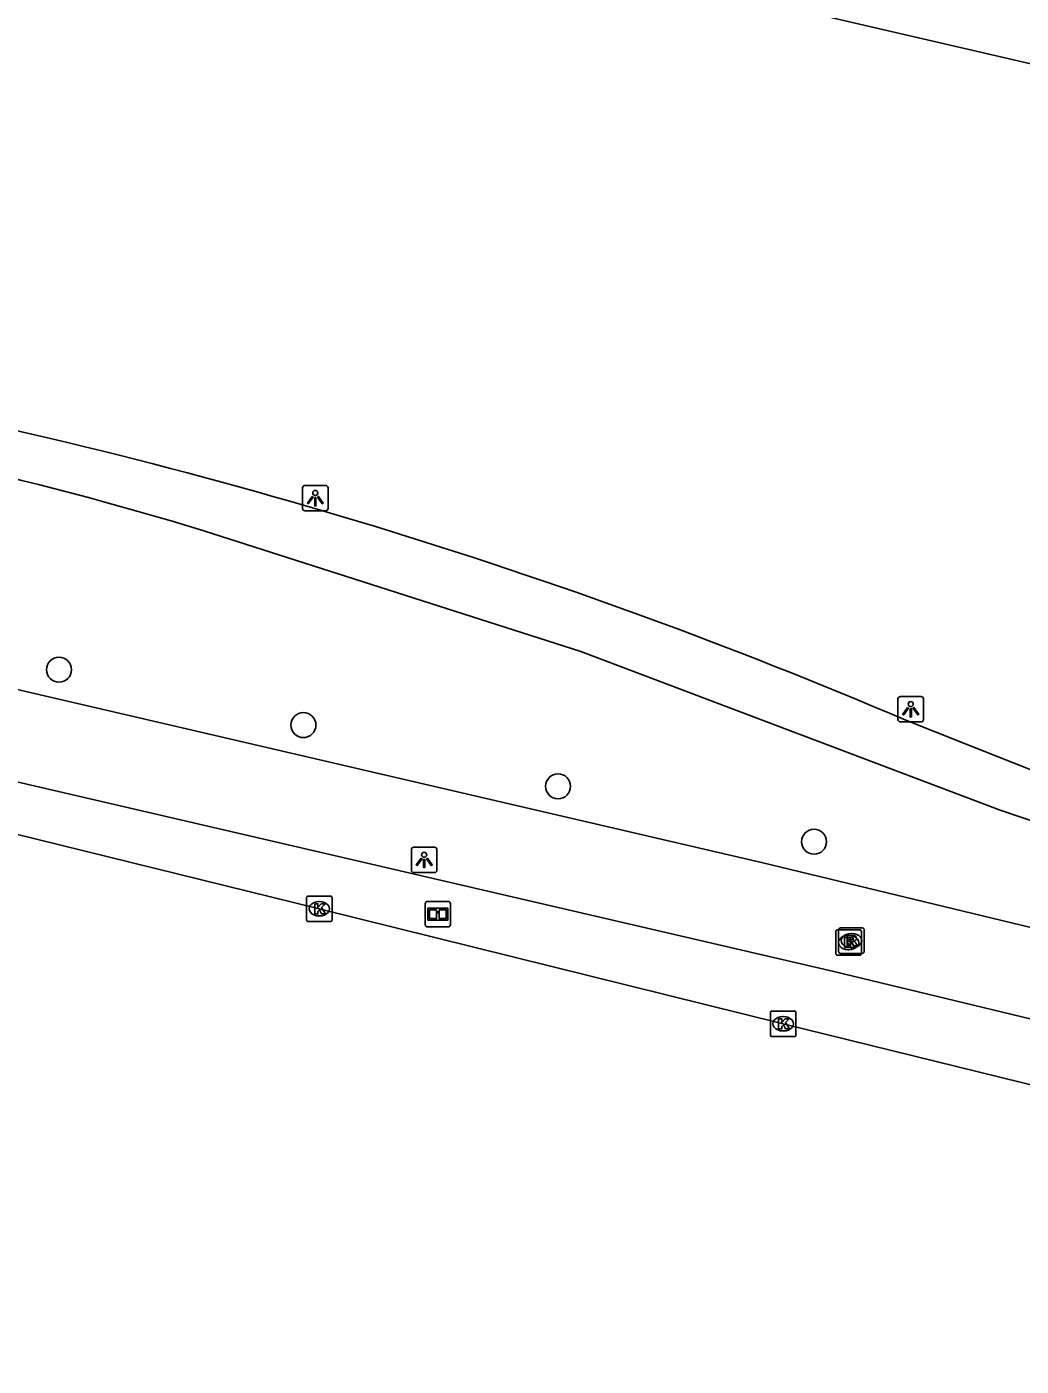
# Model space of a CAD drawing. Extents: x 161771 to 163125, y 382479 to 383177.
# Drawn here: x 162811.2 to 162850.1, y 382513.9 to 382566.3 of the extents above; entities that cross this region are included whole.
import ezdxf

# ---------------------------------------------------------------- set-up
doc = ezdxf.new("R2010")
doc.units = 0
for name, color, linetype in [('IMGEO_Boom', 7, 'Continuous'), ('IMGEO_Fietspad_gesloten', 7, 'Continuous'), ('IMGEO_Informatiebord', 7, 'Continuous'), ('IMGEO_Kolk', 7, 'Continuous'), ('IMGEO_Lichtpunt', 7, 'Continuous'), ('IMGEO_Rijbaan_lokaal_gesloten', 7, 'Continuous'), ('IMGEO_Rioolput', 7, 'Continuous'), ('IMGEO_Voetpad_halfverhard', 7, 'Continuous'), ('IMGEO_Voetpad_open', 7, 'Continuous')]:
    doc.layers.add(name, color=color, linetype=linetype)

msp = doc.modelspace()

# ---------------------------------------------------------------- linework, layer by layer
at = {"layer": 'IMGEO_Boom'}
for centre in [(162812.489, 382541.126), (162822.056, 382538.957), (162832.02, 382536.561), (162842.037, 382534.392)]:
    msp.add_circle(centre, 0.489, dxfattribs=at)
at = {"layer": 'IMGEO_Fietspad_gesloten'}
for points in [[(162872.732, 382525.672), (162839.985, 382533.585), (162810.244, 382540.493)], [(162809.367, 382537.079), (162842.808, 382529.309), (162865.155, 382523.928), (162898.695, 382515.739)]]:
    msp.add_lwpolyline(points, dxfattribs=at)
at = {"layer": 'IMGEO_Informatiebord'}
for p, q in [((162826.819, 382531.158), (162826.819, 382531.958)), ((162826.819, 382531.958), (162826.819, 382531.158)), ((162826.919, 382532.058), (162827.709, 382532.058)), ((162827.709, 382532.058), (162826.919, 382532.058)), ((162827.809, 382531.958), (162827.809, 382531.158)), ((162827.809, 382531.158), (162827.809, 382531.958)), ((162827.709, 382531.058), (162826.919, 382531.058)), ((162826.919, 382531.058), (162827.709, 382531.058))]:
    msp.add_line(p, q, dxfattribs=at)
for points in [[(162826.92, 382531.79), (162827.708, 382531.79), (162827.708, 382531.326), (162826.92, 382531.326), (162826.92, 382531.79)], [(162826.985, 382531.725), (162826.985, 382531.391), (162827.26, 382531.391), (162827.261, 382531.604), (162827.365, 382531.605), (162827.366, 382531.391), (162827.643, 382531.391), (162827.643, 382531.725), (162827.367, 382531.725), (162827.367, 382531.645), (162827.261, 382531.645), (162827.261, 382531.725), (162826.985, 382531.725)]]:
    msp.add_lwpolyline(points, dxfattribs=at)
for centre, start, end in [((162826.919, 382531.958), 90, 180), ((162826.919, 382531.958), 90, 180), ((162827.709, 382531.958), 0, 90), ((162827.709, 382531.958), 360, 90), ((162826.919, 382531.158), 180, 270), ((162826.919, 382531.158), 180, 270), ((162827.709, 382531.158), 270, 0), ((162827.709, 382531.158), 270, 0)]:
    msp.add_arc(centre, 0.1, start, end, dxfattribs=at)
at = {"layer": 'IMGEO_Kolk'}
for p, q in [((162822.175, 382531.342), (162822.175, 382532.194)), ((162822.25, 382532.268), (162823.102, 382532.268)), ((162822.663, 382532.048), (162822.688, 382532.048)), ((162823.176, 382532.194), (162823.176, 382531.342)), ((162822.686, 382531.488), (162822.661, 382531.488)), ((162823.102, 382531.268), (162822.25, 382531.268)), ((162840.328, 382526.842), (162840.328, 382527.694)), ((162840.403, 382527.768), (162841.255, 382527.768)), ((162841.329, 382527.694), (162841.329, 382526.842)), ((162840.816, 382527.548), (162840.841, 382527.548)), ((162841.255, 382526.768), (162840.403, 382526.768)), ((162840.839, 382526.988), (162840.814, 382526.988))]:
    msp.add_line(p, q, dxfattribs=at)
for points in [[(162822.175, 382531.342), (162822.175, 382532.194)], [(162822.25, 382532.268), (162823.102, 382532.268)], [(162822.496, 382531.968), (162822.619, 382531.968), (162822.619, 382531.817), (162822.749, 382531.968), (162822.913, 382531.968), (162822.767, 382531.817), (162822.92, 382531.568), (162822.768, 382531.568), (162822.683, 382531.732), (162822.619, 382531.665), (162822.619, 382531.568), (162822.496, 382531.568), (162822.496, 382531.968)], [(162823.176, 382532.194), (162823.176, 382531.342)], [(162823.102, 382531.268), (162822.25, 382531.268)], [(162840.328, 382526.842), (162840.328, 382527.694)], [(162840.403, 382527.768), (162841.255, 382527.768)], [(162841.329, 382527.694), (162841.329, 382526.842)], [(162840.649, 382527.468), (162840.772, 382527.468), (162840.772, 382527.317), (162840.902, 382527.468), (162841.066, 382527.468), (162840.92, 382527.317), (162841.073, 382527.068), (162840.921, 382527.068), (162840.836, 382527.232), (162840.772, 382527.165), (162840.772, 382527.068), (162840.649, 382527.068), (162840.649, 382527.468)], [(162841.255, 382526.768), (162840.403, 382526.768)]]:
    msp.add_lwpolyline(points, dxfattribs=at)
for centre, start, end in [((162822.252, 382532.192), 91.552, 178.448), ((162822.252, 382532.192), 91.552, 178.448), ((162823.1, 382532.192), 1.552, 88.448), ((162823.1, 382532.192), 1.552, 88.448), ((162822.252, 382531.344), 181.552, 268.448), ((162822.252, 382531.344), 181.552, 268.448), ((162823.1, 382531.344), 271.552, 358.448), ((162823.1, 382531.344), 271.552, 358.448), ((162840.405, 382527.692), 91.552, 178.448), ((162840.405, 382527.692), 91.552, 178.448), ((162841.253, 382527.692), 1.552, 88.448), ((162841.253, 382527.692), 1.552, 88.448), ((162840.405, 382526.844), 181.552, 268.448), ((162840.405, 382526.844), 181.552, 268.448), ((162841.253, 382526.844), 271.552, 358.448), ((162841.253, 382526.844), 271.552, 358.448)]:
    msp.add_arc(centre, 0.0765, start, end, dxfattribs=at)
for centre, major_axis, ratio, start_param, end_param in [((162822.662, 382531.768), (-0.387, 0.002), 0.722429, 4.712389, 7.853982), ((162822.687, 382531.768), (-0.39, 0.002), 0.717154, 1.570796, 4.712389), ((162840.815, 382527.268), (-0.387, 0.002), 0.722429, 4.712389, 7.853982), ((162840.84, 382527.268), (-0.39, 0.002), 0.717154, 1.570796, 4.712389)]:
    msp.add_ellipse(centre, major_axis=major_axis, ratio=ratio, start_param=start_param, end_param=end_param, dxfattribs=at)
at = {"layer": 'IMGEO_Lichtpunt'}
for p, q in [((162822.021, 382548.244), (162822.021, 382547.437)), ((162822.021, 382548.244), (162822.021, 382547.437)), ((162822.923, 382548.339), (162822.115, 382548.339)), ((162822.923, 382548.339), (162822.115, 382548.339)), ((162823.017, 382547.437), (162823.017, 382548.244)), ((162823.017, 382547.437), (162823.017, 382548.244)), ((162822.115, 382547.343), (162822.923, 382547.343)), ((162822.115, 382547.343), (162822.923, 382547.343)), ((162845.322, 382539.981), (162845.322, 382539.174)), ((162845.322, 382539.981), (162845.322, 382539.174)), ((162846.224, 382540.076), (162845.416, 382540.076)), ((162846.224, 382540.076), (162845.416, 382540.076)), ((162846.318, 382539.174), (162846.318, 382539.981)), ((162846.318, 382539.174), (162846.318, 382539.981)), ((162845.416, 382539.08), (162846.224, 382539.08)), ((162845.416, 382539.08), (162846.224, 382539.08)), ((162826.282, 382534.084), (162826.282, 382533.277)), ((162826.282, 382534.084), (162826.282, 382533.277)), ((162827.184, 382534.179), (162826.376, 382534.179)), ((162827.184, 382534.179), (162826.376, 382534.179)), ((162827.278, 382533.277), (162827.278, 382534.084)), ((162827.278, 382533.277), (162827.278, 382534.084)), ((162826.376, 382533.183), (162827.184, 382533.183)), ((162826.376, 382533.183), (162827.184, 382533.183))]:
    msp.add_line(p, q, dxfattribs=at)
for points in [[(162822.395, 382547.908), (162822.434, 382547.88), (162822.246, 382547.618), (162822.208, 382547.645), (162822.395, 382547.908)], [(162822.497, 382547.86), (162822.544, 382547.86), (162822.544, 382547.538), (162822.497, 382547.538), (162822.497, 382547.86)], [(162822.607, 382547.88), (162822.645, 382547.907), (162822.832, 382547.645), (162822.793, 382547.617), (162822.607, 382547.88)], [(162845.696, 382539.645), (162845.735, 382539.617), (162845.547, 382539.355), (162845.509, 382539.382), (162845.696, 382539.645)], [(162845.798, 382539.597), (162845.845, 382539.597), (162845.845, 382539.275), (162845.798, 382539.275), (162845.798, 382539.597)], [(162845.908, 382539.617), (162845.946, 382539.644), (162846.133, 382539.382), (162846.094, 382539.354), (162845.908, 382539.617)], [(162826.656, 382533.748), (162826.695, 382533.72), (162826.507, 382533.458), (162826.469, 382533.485), (162826.656, 382533.748)], [(162826.758, 382533.7), (162826.805, 382533.7), (162826.805, 382533.378), (162826.758, 382533.378), (162826.758, 382533.7)], [(162826.868, 382533.72), (162826.906, 382533.747), (162827.093, 382533.485), (162827.054, 382533.457), (162826.868, 382533.72)]]:
    msp.add_lwpolyline(points, dxfattribs=at)
for centre in [(162822.52, 382548.042), (162845.821, 382539.779), (162826.781, 382533.882)]:
    msp.add_circle(centre, 0.0994, dxfattribs=at)
for centre, start, end in [((162822.115, 382548.244), 90, 180), ((162822.115, 382548.244), 90, 180), ((162822.923, 382548.244), 0, 90), ((162822.923, 382548.244), 0, 90), ((162822.115, 382547.437), 180, 270), ((162822.115, 382547.437), 180, 270), ((162822.923, 382547.437), 270, 0), ((162822.923, 382547.437), 270, 360), ((162845.416, 382539.981), 90, 180), ((162845.416, 382539.981), 90, 180), ((162846.224, 382539.981), 0, 90), ((162846.224, 382539.981), 0, 90), ((162845.416, 382539.174), 180, 270), ((162845.416, 382539.174), 180, 270), ((162846.224, 382539.174), 270, 0), ((162846.224, 382539.174), 270, 360), ((162826.376, 382534.084), 90, 180), ((162826.376, 382534.084), 90, 180), ((162827.184, 382534.084), 0, 90), ((162827.184, 382534.084), 0, 90), ((162826.376, 382533.277), 180, 270), ((162826.376, 382533.277), 180, 270), ((162827.184, 382533.277), 270, 0), ((162827.184, 382533.277), 270, 360)]:
    msp.add_arc(centre, 0.0946, start, end, dxfattribs=at)
at = {"layer": 'IMGEO_Rijbaan_lokaal_gesloten'}
msp.add_lwpolyline([(162895.105, 382513.867), (162885.464, 382516.251), (162863.777, 382521.616), (162840.829, 382527.268), (162822.676, 382531.768), (162808.9, 382535.16)], dxfattribs=at)
at = {"layer": 'IMGEO_Rioolput'}
for p, q in [((162842.889, 382530.022), (162842.889, 382530.874)), ((162842.964, 382530.948), (162843.816, 382530.948)), ((162842.999, 382530.094), (162842.999, 382530.946)), ((162843.074, 382531.02), (162843.926, 382531.02)), ((162843.487, 382530.8), (162843.512, 382530.8)), ((162843.89, 382530.874), (162843.89, 382530.022)), ((162844, 382530.946), (162844, 382530.094)), ((162843.377, 382530.728), (162843.402, 382530.728)), ((162843.816, 382529.948), (162842.964, 382529.948)), ((162843.926, 382530.02), (162843.074, 382530.02)), ((162843.4, 382530.168), (162843.375, 382530.168)), ((162843.51, 382530.24), (162843.485, 382530.24))]:
    msp.add_line(p, q, dxfattribs=at)
for points in [[(162842.889, 382530.022), (162842.889, 382530.874)], [(162842.964, 382530.948), (162843.816, 382530.948)], [(162842.999, 382530.094), (162842.999, 382530.946)], [(162843.074, 382531.02), (162843.926, 382531.02)], [(162843.89, 382530.874), (162843.89, 382530.022)], [(162844, 382530.946), (162844, 382530.094)], [(162843.478, 382530.646), (162843.226, 382530.648), (162843.226, 382530.248)], [(162843.226, 382530.248), (162843.35, 382530.248), (162843.35, 382530.41), (162843.361, 382530.41)], [(162843.588, 382530.718), (162843.336, 382530.72), (162843.336, 382530.32)], [(162843.336, 382530.32), (162843.46, 382530.32), (162843.46, 382530.482), (162843.471, 382530.482)], [(162843.404, 382530.567), (162843.35, 382530.567), (162843.35, 382530.486)], [(162843.35, 382530.486), (162843.402, 382530.486)], [(162843.408, 382530.381), (162843.479, 382530.248), (162843.619, 382530.248), (162843.554, 382530.374)], [(162843.514, 382530.639), (162843.46, 382530.639), (162843.46, 382530.558)], [(162843.46, 382530.558), (162843.512, 382530.558)], [(162843.518, 382530.453), (162843.589, 382530.32), (162843.729, 382530.32), (162843.664, 382530.446)], [(162843.816, 382529.948), (162842.964, 382529.948)], [(162843.926, 382530.02), (162843.074, 382530.02)]]:
    msp.add_lwpolyline(points, dxfattribs=at)
for centre, radius, start, end in [((162842.966, 382530.872), 0.0765, 91.552, 178.448), ((162842.966, 382530.872), 0.0765, 91.552, 178.448), ((162843.076, 382530.944), 0.0765, 91.552, 178.448), ((162843.076, 382530.944), 0.0765, 91.552, 178.448), ((162843.814, 382530.872), 0.0765, 1.552, 88.448), ((162843.814, 382530.872), 0.0765, 1.552, 88.448), ((162843.924, 382530.944), 0.0765, 1.552, 88.448), ((162843.924, 382530.944), 0.0765, 1.552, 88.448), ((162843.36, 382530.357), 0.0533, 26.0293, 88.6989), ((162843.386, 382530.675), 0.19, 274.7715, 282.9687), ((162843.41, 382530.471), 0.0964, 77.0061, 93.1865), ((162843.424, 382530.528), 0.0378, 276.6634, 79.6772), ((162843.47, 382530.429), 0.0533, 26.0293, 88.6989), ((162843.477, 382530.536), 0.109, 350.3612, 89.416), ((162843.475, 382530.536), 0.112, 277.5842, 350.9817), ((162843.459, 382530.321), 0.108, 29.5134, 73.7905), ((162843.496, 382530.747), 0.19, 274.7715, 282.9687), ((162843.52, 382530.543), 0.0964, 77.0061, 93.1865), ((162843.534, 382530.6), 0.0378, 276.6634, 79.6772), ((162843.587, 382530.608), 0.109, 350.3612, 89.416), ((162843.585, 382530.608), 0.112, 277.5842, 350.9817), ((162843.569, 382530.393), 0.108, 29.5134, 73.7905), ((162842.966, 382530.024), 0.0765, 181.552, 268.448), ((162842.966, 382530.024), 0.0765, 181.552, 268.448), ((162843.076, 382530.096), 0.0765, 181.552, 268.448), ((162843.076, 382530.096), 0.0765, 181.552, 268.448), ((162843.814, 382530.024), 0.0765, 271.552, 358.448), ((162843.814, 382530.024), 0.0765, 271.552, 358.448), ((162843.924, 382530.096), 0.0765, 271.552, 358.448), ((162843.924, 382530.096), 0.0765, 271.552, 358.448)]:
    msp.add_arc(centre, radius, start, end, dxfattribs=at)
for centre, major_axis, ratio, start_param, end_param in [((162843.486, 382530.52), (-0.387, 0.002), 0.722429, 4.712389, 7.853982), ((162843.511, 382530.52), (-0.39, 0.002), 0.717154, 1.570796, 4.712389), ((162843.376, 382530.448), (-0.387, 0.002), 0.722429, 4.712389, 7.853982), ((162843.401, 382530.448), (-0.39, 0.002), 0.717154, 1.570796, 4.712389)]:
    msp.add_ellipse(centre, major_axis=major_axis, ratio=ratio, start_param=start_param, end_param=end_param, dxfattribs=at)
at = {"layer": 'IMGEO_Voetpad_halfverhard'}
for points in [[(162849.321, 382535.623), (162832.904, 382541.837), (162818.163, 382546.56)], [(162845.631, 382539.151), (162847.923, 382538.233)]]:
    msp.add_lwpolyline(points, dxfattribs=at)
for centre, radius, start, end in [((162764.28, 382348.448), 207.33, 66.89768, 79.13775), ((162776.831, 382411.12), 141.606, 73.02933, 81.73614), ((162972.767, 382853.026), 338.646, 248.36714, 252.01208), ((162807.024, 382405.47), 136.854, 68.18844, 71.99711)]:
    msp.add_arc(centre, radius, start, end, dxfattribs=at)
at = {"layer": 'IMGEO_Voetpad_open'}
msp.add_lwpolyline([(162815.824, 382572.887), (162851.422, 382564.632)], dxfattribs=at)

doc.saveas('drawing.dxf')
